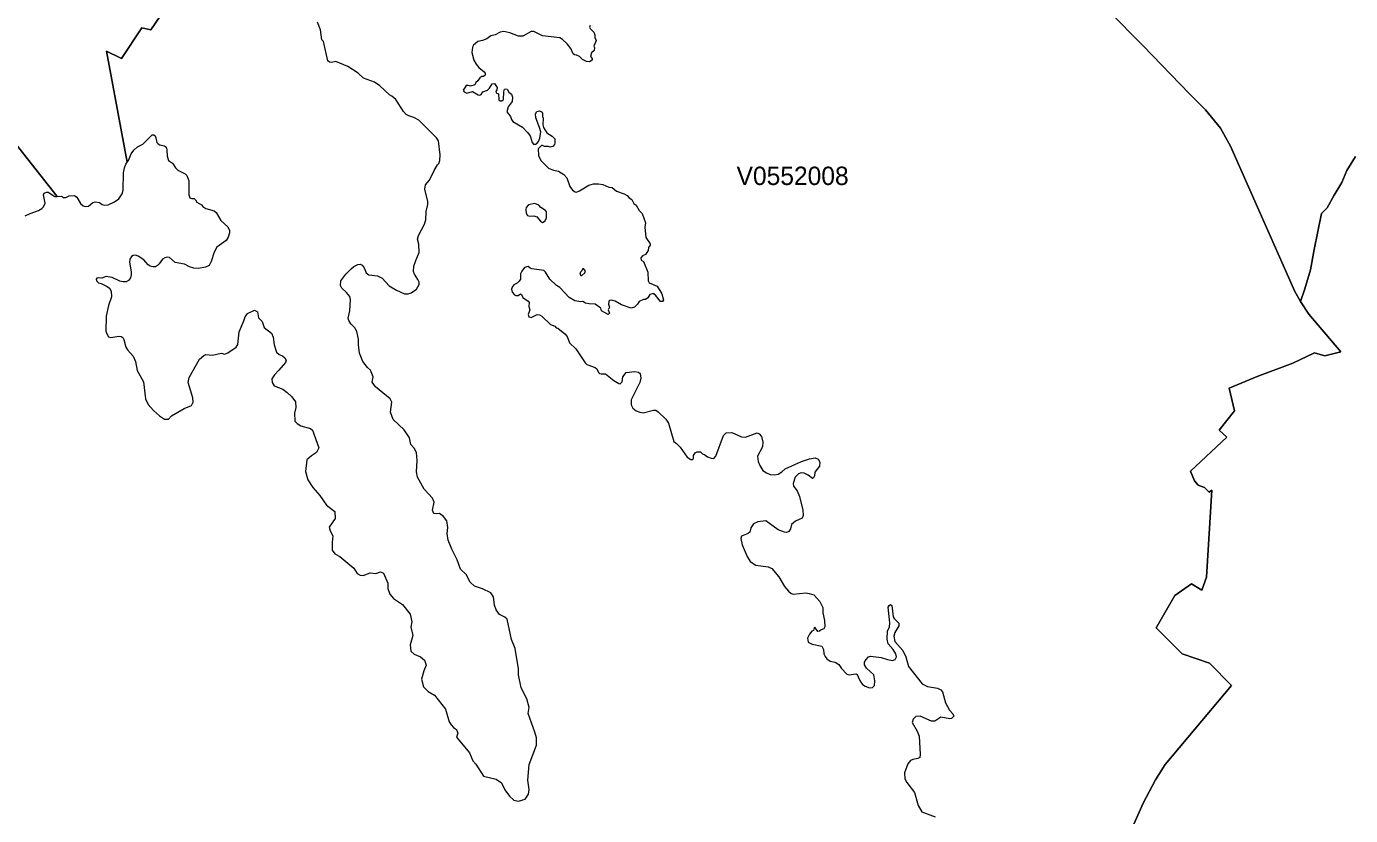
# Model space of a CAD drawing. Extents: x 369010 to 735936, y 6377141 to 6616555.
# Drawn here: x 475624 to 482827, y 6537752 to 6542045 of the extents above; entities that cross this region are included whole.
import ezdxf
from ezdxf.enums import TextEntityAlignment as Align

# ---------------------------------------------------------------- set-up
doc = ezdxf.new("R2010")
doc.units = 0
doc.header["$LTSCALE"] = 40
doc.layers.add('3', color=7, linetype='Continuous', lineweight=13)
doc.layers.add('4', color=7, linetype='Continuous')

msp = doc.modelspace()

# ---------------------------------------------------------------- linework, layer by layer
at = {"layer": '3'}
for points in [[(475164.64, 6541913.79), (475790.57, 6541120.86), (475815.23, 6541122.68), (475825.99, 6541114.9), (475839.06, 6541115.23), (475857.44, 6541123.34), (475886.4, 6541125), (475898.15, 6541115.56), (475919, 6541081.47), (475932.41, 6541069.39), (475946.64, 6541065.25), (475961.7, 6541067.57), (475985.37, 6541086.6), (475998.44, 6541090.9), (476022.28, 6541086.93), (476036.51, 6541077.17), (476048.92, 6541073.36), (476069.28, 6541074.02), (476103.71, 6541090.9), (476126.71, 6541108.11), (476144.92, 6541133.77), (476149.72, 6541153.63), (476152.86, 6541249.12), (476157.66, 6541275.77), (476165.6, 6541295.3), (476172.72, 6541306.06), (476059.35, 6541911.14), (476141.61, 6541870.43), (476252, 6542037.25), (476300.49, 6542027.16), (476639.61, 6542525.16)], [(476639.61, 6542525.16), (476300.49, 6542027.16), (476252, 6542037.25), (476141.61, 6541870.43), (476059.35, 6541911.14), (476172.72, 6541306.06), (476179.34, 6541316.15), (476194.57, 6541352.56), (476208.3, 6541372.92), (476228.99, 6541390.8), (476257.79, 6541403.87), (476307.77, 6541455.51), (476317.21, 6541455.84), (476323.83, 6541450.38), (476328.96, 6541438.96), (476333.42, 6541413.97), (476340.87, 6541406.19), (476348.98, 6541401.55), (476374.64, 6541396.09), (476383.74, 6541388.81), (476388.54, 6541373.25), (476388.87, 6541338.83), (476397.31, 6541316.48), (476419.65, 6541301.09), (476434.55, 6541275.11), (476447.79, 6541262.86), (476487.18, 6541242.67), (476496.94, 6541234.23), (476506.71, 6541204.6), (476507.54, 6541128.64), (476513.33, 6541112.91), (476524.75, 6541108.45), (476536, 6541108.78), (476544.61, 6541102.65), (476551.56, 6541089.91), (476576.88, 6541074.35), (476584.66, 6541065.25), (476600.55, 6541054.82), (476645.23, 6541041.42), (476656.32, 6541032.31), (476682.31, 6540989.12), (476719.38, 6540955.69), (476728.65, 6540935.83), (476728.65, 6540921.59), (476721.37, 6540899.08), (476710.77, 6540879.88), (476660.79, 6540844.47), (476646.23, 6540817.66), (476629.68, 6540767.18), (476617.6, 6540745.16), (476599.06, 6540734.74), (476559.67, 6540727.62), (476535.34, 6540730.1), (476511.84, 6540736.72), (476483.54, 6540752.61), (476433.39, 6540761.38), (476401.61, 6540787.7), (476389.86, 6540789.69), (476376.46, 6540786.71), (476365.04, 6540778.6), (476346.83, 6540753.94), (476337.73, 6540744.17), (476325.98, 6540737.88)], [(481468.52, 6537300.86), (481697.91, 6537818.39), (481765.93, 6537946.99), (481818.72, 6538029.24), (482178.53, 6538459.39), (482059.04, 6538580.21), (481911.57, 6538631.02), (481770.23, 6538773.85), (481871.69, 6538948.95), (481961.55, 6539012.01), (482018.16, 6538978.58), (482042.49, 6539049.25), (482072.11, 6539521.59), (482058.04, 6539511.33), (482032.39, 6539537.15), (481997.63, 6539549.89), (481977.11, 6539573.07), (481956.59, 6539625.86), (482154.37, 6539810.89), (482112, 6539849.13), (482195.58, 6539954.39), (482167.28, 6540076.53), (482318.88, 6540140.91), (482513.01, 6540213.07), (482630.36, 6540269.18), (482686.79, 6540252.46), (482774.84, 6540275.46), (482600.07, 6540479.7), (482555.05, 6540549.21), (482524.43, 6540602.83), (482173.73, 6541394.6), (482118.78, 6541491.59), (482038.51, 6541592.38), (481950.47, 6541679.27), (481699.23, 6541940.43), (481508.9, 6542132.42)], [(481508.9, 6542132.42), (481699.23, 6541940.43), (481950.47, 6541679.27), (482038.51, 6541592.38), (482118.78, 6541491.59), (482173.73, 6541394.6), (482524.43, 6540602.83), (482555.05, 6540549.21), (482578.22, 6540617.4), (482608.84, 6540720.84), (482629.2, 6540831.89), (482668.26, 6541026.85), (482700.03, 6541058.79), (482737.11, 6541127.64), (482779.14, 6541195.34), (482807.28, 6541261.7), (482854.45, 6541337.01)], [(477372.29, 6541826.57), (477307.75, 6541853.88), (477283.09, 6541849.74), (477272.66, 6541851.39), (477264.55, 6541857.85), (477240.06, 6541963.44), (477231.62, 6541973.2), (477223.84, 6542027.49), (477208.11, 6542067.71)], [(478712.21, 6541914.95), (478697.98, 6541901.21), (478693.35, 6541881.85), (478700.96, 6541871.75), (478700.96, 6541861.32), (478687.06, 6541852.55), (478670.84, 6541855.03), (478649.82, 6541865.46), (478631.78, 6541881.52), (478615.89, 6541889.46), (478605.63, 6541890.29), (478598.51, 6541896.08), (478584.61, 6541924.71), (478565.74, 6541951.52), (478540.26, 6541974.53), (478525.53, 6541982.47), (478430.53, 6541993.89), (478384.85, 6542016.9), (478369.79, 6542018.55), (478324.93, 6541992.24), (478301.43, 6541991.58), (478254.43, 6542011.1), (478220.5, 6542017.56), (478200.31, 6542013.75), (478173.66, 6542000.02), (478151.16, 6541993.89), (478128.32, 6541978.34), (478104.98, 6541968.24), (478080.49, 6541963.61), (478055.83, 6541943.58), (478050.69, 6541932.16), (478046.72, 6541903.86), (478057.31, 6541861.99), (478070.39, 6541839.15), (478084.62, 6541821.93), (478113.92, 6541798.93), (478120.37, 6541790.16), (478119.05, 6541779.73), (478110.77, 6541773.28), (478100.68, 6541772.61), (478090.58, 6541765.83), (478080.49, 6541748.45), (478068.9, 6541741), (478062.94, 6541728.42), (478039.27, 6541720.65), (478021.73, 6541725.11), (478013.62, 6541720.65), (477999.39, 6541697.81), (478005.68, 6541689.03), (478019.91, 6541682.25), (478050.86, 6541692.01), (478082.31, 6541673.81), (478091.08, 6541672.15), (478097.53, 6541675.46), (478105.97, 6541689.37), (478131.96, 6541697.81), (478142.55, 6541709.23), (478157.28, 6541732.89), (478169.53, 6541734.22), (478185.58, 6541713.69), (478183.59, 6541699.79), (478176.81, 6541691.35), (478178.63, 6541683.9), (478192.03, 6541678.28), (478193.52, 6541646.17), (478201.97, 6541640.38), (478210.74, 6541641.04), (478218.52, 6541647.82), (478220.5, 6541689.37), (478224.64, 6541703.1), (478232.09, 6541706.58), (478239.87, 6541704.26), (478248.31, 6541687.05), (478262.37, 6541677.28), (478268.83, 6541660.4), (478266.51, 6541636.4), (478245.16, 6541608.43), (478237.05, 6541580.13), (478258.07, 6541555.47), (478261.88, 6541538.26), (478270.65, 6541527.83), (478321.96, 6541498.04), (478349.26, 6541469.08), (478364.32, 6541449.22), (478375.25, 6541413.14), (478382.7, 6541405.19), (478392.46, 6541404.7), (478402.39, 6541409.33), (478410.5, 6541419.76), (478417.62, 6541437.47), (478422.25, 6541471.07), (478415.96, 6541494.9), (478394.94, 6541547.36), (478393.29, 6541570.37), (478400.74, 6541581.62), (478414.64, 6541585.43), (478425.56, 6541579.97), (478430.53, 6541572.85), (478430.53, 6541555.31), (478435.16, 6541545.54)], [(478690.7, 6542050.83), (478687.72, 6542041.23), (478691.53, 6542033.28), (478711.06, 6542013.59), (478716.85, 6542000.51), (478716.85, 6541984.96), (478723.14, 6541969.56), (478711.06, 6541938.12), (478714.86, 6541928.35), (478712.21, 6541914.95)], [(475617.79, 6541014.11), (475644.1, 6541027.85), (475690.11, 6541044.06), (475707.16, 6541054.16), (475717.58, 6541064.59), (475726.69, 6541083.79), (475716.92, 6541129.8), (475721.56, 6541138.9), (475732.98, 6541143.86), (475743.24, 6541143.53), (475777.99, 6541119.87), (475790.57, 6541120.86), (475164.64, 6541913.79)], [(477915.64, 6539319.18), (477911.67, 6539354.93), (477892.8, 6539379.09), (477871.29, 6539395.81), (477855.07, 6539393.16), (477841, 6539395.81), (477832.23, 6539413.35), (477841.66, 6539456.39), (477832.89, 6539477.9), (477787.87, 6539527.55), (477751.46, 6539593.59), (477745.34, 6539621.72), (477750.14, 6539683.62), (477746.66, 6539727.32), (477732.6, 6539750.15), (477715.55, 6539769.85), (477707.77, 6539806.1), (477678.31, 6539851.11), (477619.72, 6539905.89), (477604, 6539946.94), (477610.95, 6540001.72), (477602.01, 6540019.26), (477523.73, 6540083.98), (477505.19, 6540110.29), (477510.16, 6540138.76), (477496.42, 6540175.33), (477479.87, 6540190.06), (477453.72, 6540222.83), (477436.67, 6540267.35), (477430.22, 6540312.87), (477430.22, 6540343.98), (477421.28, 6540385.69), (477410.52, 6540406.21), (477389.51, 6540426.57), (477378.42, 6540444.44), (477374.28, 6540458.51), (477382.55, 6540497.41), (477387.69, 6540559.8), (477383.55, 6540575.19), (477365.01, 6540598.2), (477339.69, 6540620.71), (477331.91, 6540634.94), (477333.57, 6540660.26), (477361.37, 6540696.67), (477391, 6540727.29), (477405.56, 6540739.21), (477427.74, 6540750.63), (477438.83, 6540751.29), (477450.91, 6540745.99), (477461.33, 6540732.42), (477471.6, 6540704.12), (477485.99, 6540693.69), (477534.65, 6540689.22), (477560.14, 6540675.16), (477597.88, 6540633.28), (477636.44, 6540610.61), (477680.96, 6540590.75), (477700.32, 6540590.09), (477717.2, 6540595.22), (477746.33, 6540615.08), (477760.57, 6540642.06), (477760.57, 6540653.48), (477753.95, 6540669.03), (477734.58, 6540697.33), (477730.28, 6540711.24), (477731.6, 6540741.52), (477742.69, 6540772.14), (477761.39, 6540814.68), (477759.08, 6540860.19), (477751.96, 6540887.17), (477756.26, 6540908.19), (477790.36, 6540969.92), (477797.47, 6540992.43), (477798.96, 6541038.6), (477807.73, 6541076.01), (477808.4, 6541091.9), (477792.01, 6541159.42), (477794.99, 6541182.59), (477814.52, 6541207.25), (477831.9, 6541237.37), (477841.83, 6541262.2), (477859.37, 6541291.99), (477866.99, 6541299.6), (477873.44, 6541316.48), (477873.94, 6541346.94), (477865, 6541422.74), (477855.23, 6541439.95), (477758.25, 6541535.12), (477732.26, 6541549.68), (477704.63, 6541558.29), (477689.73, 6541567.06), (477674.67, 6541582.61), (477632.96, 6541647.33), (477612.44, 6541665.7), (477599.86, 6541672.65), (477547.07, 6541722.96), (477517.11, 6541741.5), (477457.03, 6541764.5), (477429.06, 6541791.15), (477372.29, 6541826.57)], [(478435.16, 6541545.54), (478433.84, 6541510.79), (478436.82, 6541496.06), (478455.52, 6541466.43), (478483.98, 6541447.89), (478498.22, 6541434.16), (478499.04, 6541410.66), (478497.39, 6541403.04), (478486.96, 6541392.12), (478473.06, 6541388.31), (478464.79, 6541391.79), (478442.11, 6541391.79), (478431.52, 6541398.08), (478425.23, 6541397.25), (478408.35, 6541380.04), (478410, 6541343.46), (478422.58, 6541316.65), (478464.45, 6541273.45), (478491.27, 6541263.03), (478518.08, 6541258.39), (478546.71, 6541240.02), (478563.59, 6541221.49), (478580.47, 6541175.31), (478594.71, 6541154.46), (478608.94, 6541145.19), (478616.88, 6541144.36), (478633.27, 6541150.65), (478683.42, 6541182.1), (478708.57, 6541189.71), (478735.38, 6541189.71), (478759.88, 6541185.9), (478792.15, 6541170.01), (478810.52, 6541169.52), (478833.2, 6541149.82), (478875.07, 6541135.09), (478891.29, 6541126.32), (478903.04, 6541113.41), (478918.1, 6541103.65), (478928.2, 6541082.3), (478941.6, 6541073.03), (478957.99, 6541044.56), (478974.37, 6541027.85), (478991.25, 6540977.04), (478987.45, 6540954.03), (478993.74, 6540897.76), (479016.41, 6540861.85), (479016.24, 6540854.56), (479008.63, 6540842.98), (479006.98, 6540826.1), (478992.25, 6540804.25), (478975.2, 6540796.8), (478965.93, 6540786.38), (478967.59, 6540774.13), (478980.66, 6540765.69), (479004.66, 6540707.43), (479005.98, 6540661.42), (479011.45, 6540650.5), (479055.8, 6540631.63), (479079.8, 6540589.59), (479089.73, 6540556.99), (479083.94, 6540549.04), (479073.01, 6540548.55), (479046.2, 6540583.3), (479040.24, 6540586.28), (479036.11, 6540591.74), (479014.59, 6540587.11), (479003.67, 6540568.74), (478991.09, 6540559.47), (478980.66, 6540559.47), (478957.99, 6540548.55), (478948.22, 6540533.49), (478931.18, 6540518.42), (478913.96, 6540511.64), (478860.34, 6540530.18), (478826.58, 6540549.87), (478807.05, 6540555.5), (478797.78, 6540554.5), (478792.48, 6540550.7), (478790.66, 6540534.97), (478795.13, 6540518.76), (478789.01, 6540503.86), (478795.63, 6540485.49), (478789.17, 6540478.54), (478752.6, 6540497.07), (478747.96, 6540513.29), (478718.17, 6540534.31), (478685.07, 6540535.64), (478665.21, 6540540.27), (478650.48, 6540548.55), (478639.72, 6540547.39), (478606.62, 6540553.18), (478577.16, 6540569.9), (478525.03, 6540624.84), (478507.32, 6540635.77), (478470.58, 6540669.36), (478447.41, 6540709.08), (478439.13, 6540716.7), (478374.25, 6540726.3), (478365.15, 6540729.28), (478352.9, 6540738.54)], [(482854.45, 6541337.01), (482807.28, 6541261.7), (482779.14, 6541195.34), (482737.11, 6541127.64), (482700.03, 6541058.79), (482668.26, 6541026.85), (482629.2, 6540831.89), (482608.84, 6540720.84), (482578.22, 6540617.4), (482555.05, 6540549.21), (482600.07, 6540479.7), (482774.84, 6540275.46), (482686.79, 6540252.46), (482630.36, 6540269.18), (482513.01, 6540213.07), (482318.88, 6540140.91), (482167.28, 6540076.53), (482195.58, 6539954.39), (482112, 6539849.13), (482154.37, 6539810.89), (481956.59, 6539625.86), (481977.11, 6539573.07), (481997.63, 6539549.89), (482032.39, 6539537.15), (482058.04, 6539511.33), (482072.11, 6539521.59), (482042.49, 6539049.25), (482018.16, 6538978.58), (481961.55, 6539012.01), (481871.69, 6538948.95), (481770.23, 6538773.85), (481911.57, 6538631.02), (482059.04, 6538580.21), (482178.53, 6538459.39), (481818.72, 6538029.24), (481765.93, 6537946.99), (481697.91, 6537818.39), (481468.52, 6537300.86)], [(476325.98, 6540737.88), (476312.41, 6540736.89), (476297.68, 6540740.86), (476285.59, 6540747.65), (476261.93, 6540774.62), (476232.3, 6540795.81), (476216.74, 6540800.61), (476204, 6540798.46), (476194.9, 6540792.83), (476186.79, 6540778.93), (476184.64, 6540764.2), (476194.73, 6540709.08), (476194.73, 6540694.35), (476189.93, 6540677.14), (476179.67, 6540663.24), (476166.6, 6540655.13), (476150.71, 6540655.79), (476132.83, 6540658.94), (476089.97, 6540679.46), (476057.53, 6540684.59), (476035.19, 6540675.49), (476015.16, 6540677.8), (476007.22, 6540674.83), (476004.07, 6540669.69), (476005.07, 6540660.26), (476016.32, 6540651.16), (476031.05, 6540647.35), (476063.49, 6540630.97), (476075.74, 6540620.71), (476085.17, 6540604.98), (476087.65, 6540573.87), (476070.44, 6540527.03), (476058.36, 6540469.77), (476056.7, 6540388.01), (476063.32, 6540368.48), (476070.44, 6540356.73), (476083.84, 6540352.26), (476126.38, 6540360.37), (476139.95, 6540359.04), (476148.06, 6540353.09), (476154.52, 6540342.49), (476165.77, 6540300.46), (476174.04, 6540286.22), (476205.16, 6540252.13), (476218.23, 6540221.84), (476226.34, 6540172.69), (476261.43, 6540112.44), (476271.36, 6540018.27), (476286.09, 6539988.81), (476314.72, 6539955.05), (476348.49, 6539926.91), (476375.13, 6539908.71), (476396.15, 6539908.71), (476413.03, 6539926.91), (476482.54, 6539966.3), (476522.6, 6539983.18), (476531.7, 6540001.39), (476530.21, 6540025.22), (476503.56, 6540108.8), (476508.53, 6540135.61), (476566.12, 6540234.58), (476588.8, 6540255.27), (476599.72, 6540260.9), (476636.79, 6540256.6), (476683.13, 6540266.69), (476703.66, 6540262.89), (476719.88, 6540269.01), (476765.72, 6540299.79), (476774.33, 6540314.85), (476780.78, 6540383.04), (476807.43, 6540443.12), (476813.72, 6540464.64), (476827.45, 6540482.84), (476865.02, 6540500.72), (476881.91, 6540491.94), (476885.88, 6540459.17), (476905.74, 6540438.98), (476917.82, 6540407.04), (476957.21, 6540375.59), (476966.64, 6540355.4), (476972.6, 6540312.87), (476983.69, 6540272.15), (476999.58, 6540260.24), (477017.45, 6540253.78), (477030.36, 6540242.69), (477036.32, 6540229.95), (477033.18, 6540217.04), (476997.1, 6540175), (476973.26, 6540150.51), (476959.86, 6540128.33), (476960.52, 6540108.14), (476971.94, 6540089.44), (477019.77, 6540071.89), (477042.61, 6540054.35), (477068.1, 6540030.85), (477088.29, 6540003.38), (477090.27, 6539972.43), (477081.5, 6539940.65), (477084.15, 6539898.28), (477097.56, 6539884.21)], [(478352.9, 6540738.54), (478332.88, 6540733.41), (478318.15, 6540714.05), (478311.86, 6540699.82), (478311.86, 6540669.53), (478304.74, 6540658.61), (478293.65, 6540648.51), (478275.78, 6540639.08), (478266.02, 6540626.66), (478262.71, 6540615.58), (478266.84, 6540599.02), (478278.26, 6540585.78), (478286.7, 6540580.82), (478299.45, 6540580.49), (478311.03, 6540590.25), (478316.66, 6540587.11), (478323.78, 6540571.05), (478354.23, 6540550.2), (478358.86, 6540543.91), (478357.87, 6540522.07), (478362.5, 6540503.69), (478353.73, 6540477.21), (478357.54, 6540464.64), (478370.28, 6540461.82), (478401.73, 6540478.21), (478414.8, 6540476.39), (478426.89, 6540468.94), (478474.22, 6540424.09), (478498.88, 6540415.32), (478505.5, 6540406.05), (478513.94, 6540402.74), (478552.5, 6540372.95), (478565.08, 6540357.39), (478578.49, 6540323.46), (478613.24, 6540291.19), (478664.22, 6540214.89), (478672.99, 6540205.95), (478717.84, 6540189.24), (478726.94, 6540181.46), (478736.05, 6540161.6), (478742.34, 6540156.8), (478749.95, 6540154.32), (478773.78, 6540155.8), (478819.46, 6540118.9), (478846.77, 6540102.68), (478854.71, 6540101.19), (478863.98, 6540110.95), (478868.12, 6540138.59), (478887.32, 6540161.6), (478933.33, 6540167.39), (478953.19, 6540164.91), (478963.28, 6540156.47), (478967.09, 6540131.97), (478961.63, 6540108.31), (478913.47, 6540013.47), (478912.97, 6539986.99), (478923.4, 6539967.79), (478940.94, 6539953.23), (478959.97, 6539945.78), (478979.17, 6539942.8), (479035.77, 6539957.37), (479048.19, 6539956.54), (479061.43, 6539947.77), (479102.31, 6539908.71), (479116.04, 6539886.7), (479145.17, 6539787.72), (479160.07, 6539776.8), (479179.6, 6539756.11), (479217.99, 6539701.83), (479237.85, 6539689.75), (479248.78, 6539689.75), (479252.92, 6539696.37), (479253.25, 6539710.93), (479262.02, 6539725.16), (479273.27, 6539730.96), (479290.65, 6539730.13), (479301.9, 6539719.21), (479314.48, 6539715.07), (479329.38, 6539704.31), (479349.74, 6539696.03), (479363.97, 6539693.88), (479374.73, 6539707.62), (479415.11, 6539820.33), (479429.67, 6539834.56), (479461.62, 6539835.39), (479514.41, 6539813.21), (479535.27, 6539810.73), (479598.65, 6539834.89), (479610.57, 6539829.1), (479621.82, 6539814.54), (479629.44, 6539783.75), (479628.94, 6539758.76), (479601.14, 6539706.3), (479604.78, 6539678.82), (479613.55, 6539655.65), (479629.77, 6539628.51), (479649.79, 6539615.6), (479669.65, 6539608.15), (479692.66, 6539606.17), (479713.02, 6539609.81)], [(477097.56, 6539884.21), (477116.42, 6539872.13), (477169.55, 6539858.06), (477179.65, 6539849.29), (477215.23, 6539752.47), (477202.49, 6539726.32), (477175.51, 6539709.44), (477149.36, 6539687.93), (477141.91, 6539623.38), (477155.48, 6539579.02), (477181.63, 6539537.32), (477220.69, 6539492.96), (477255.61, 6539441.16), (477301.79, 6539406.07), (477304.44, 6539368.5), (477271.5, 6539321.33), (477275.64, 6539301.14), (477291.69, 6539273.01), (477286.4, 6539238.09), (477287.72, 6539195.72), (477301.79, 6539176.19), (477329.26, 6539162.12), (477405.89, 6539096.91), (477424.1, 6539068.61), (477438.83, 6539059.18), (477456.37, 6539057.85), (477493.28, 6539071.92), (477524.89, 6539068.61), (477550.54, 6539078.04), (477565.93, 6539070.6), (477590.76, 6539016.81), (477590.1, 6538988.01), (477601.52, 6538956.4), (477621.71, 6538932.9), (477670.7, 6538899.3), (477712.4, 6538848.16), (477719.85, 6538805.13), (477716.05, 6538776.66), (477725.48, 6538731.64), (477711.41, 6538680.5), (477714.72, 6538646.24), (477732.93, 6538629.53), (477767.19, 6538616.12), (477788.7, 6538596.59), (477798.14, 6538569.61), (477786.05, 6538539.49), (477773.14, 6538492.99), (477783.9, 6538452.11), (477810.22, 6538426.45), (477843.81, 6538406.26), (477902.9, 6538330.96), (477923.75, 6538262.44), (477934.18, 6538244.9), (477947.09, 6538231.49), (477963.8, 6538220.07), (477971.25, 6538199.88), (477963.14, 6538177.7), (478035.14, 6538092.96), (478052.51, 6538049.27), (478068.07, 6538031.23), (478110.28, 6537966.68), (478178.96, 6537949.8), (478207.76, 6537929.61), (478227.29, 6537892.04), (478252.11, 6537857.12), (478275.61, 6537834.94), (478299.94, 6537830.14), (478336.85, 6537840.24), (478355.72, 6537867.88), (478358.37, 6537894.03), (478351.58, 6537945.17), (478358.37, 6538029.74), (478398.09, 6538134.67), (478398.09, 6538175.05), (478389.98, 6538205.34), (478352.9, 6538306.13), (478359.03, 6538339.9), (478346.95, 6538386.24), (478316, 6538446.65), (478299.94, 6538517.32), (478299.94, 6538549.59), (478283.06, 6538661.14), (478262.87, 6538708.8), (478238.71, 6538820.35), (478226.63, 6538830.45), (478198.32, 6538846.01), (478179.62, 6538870.17), (478171.02, 6538895.82), (478165.72, 6538941.5), (478150.82, 6538963.68), (478105.81, 6538984.53), (478061.45, 6539000.59), (478037.29, 6539021.44), (478015.77, 6539062.49), (477986.15, 6539092.11), (477968.11, 6539143.09), (477938.48, 6539200.85), (477918.95, 6539249.34), (477913, 6539286.25), (477915.64, 6539319.18)], [(479713.02, 6539609.81), (479733.7, 6539622.72), (479751.58, 6539638.94), (479839.79, 6539678.49), (479883.49, 6539693.06), (479914.6, 6539697.52), (479930.82, 6539690.57), (479940.42, 6539674.68), (479937.94, 6539653), (479912.95, 6539619.74), (479910.96, 6539599.88), (479905.99, 6539589.45), (479900.53, 6539586.47), (479877.2, 6539604.35), (479854.03, 6539614.77), (479838.14, 6539616.43), (479823.24, 6539611.46), (479806.53, 6539593.26), (479794.94, 6539557.84), (479797.42, 6539544.1), (479816.95, 6539518.28), (479829.53, 6539487.83), (479847.41, 6539413.02), (479849.39, 6539384.72), (479844.1, 6539369.83), (479807.35, 6539352.78), (479786.17, 6539336.06), (479780.38, 6539311.9), (479772.1, 6539297.83), (479759.52, 6539291.54), (479747.61, 6539292.87), (479713.84, 6539306.11), (479645.66, 6539354.77), (479603.29, 6539350.63), (479579.12, 6539338.22), (479564.06, 6539316.87), (479559.1, 6539294.03), (479550, 6539285.75), (479513.75, 6539271.52), (479510.11, 6539258.28), (479516.73, 6539225.01), (479544.2, 6539160.96), (479561.25, 6539133.98), (479591.54, 6539113.96), (479658.57, 6539105.68), (479679.75, 6539095.26), (479716.99, 6539049.91), (479748.27, 6538997.77), (479768.63, 6538972.12), (479783.69, 6538959.21), (479795.6, 6538955.9), (479863.13, 6538962.85), (479882.16, 6538959.54), (479906.66, 6538952.09), (479939.26, 6538917.17), (479957.13, 6538883.08), (479956.64, 6538855.61), (479965.74, 6538813.24), (479966.57, 6538778.98), (479961.6, 6538768.22), (479947.54, 6538762.43), (479937.94, 6538754.15), (479928.83, 6538753.32), (479912.61, 6538776.16), (479908.48, 6538774.01), (479905.5, 6538757.79), (479896.4, 6538754.15), (479882.99, 6538739.09), (479872.23, 6538717.08), (479876.37, 6538695.07), (479898.88, 6538684.97), (479950.51, 6538673.39), (479960.45, 6538655.51), (479962.6, 6538632.51), (479969.22, 6538616.78), (479978.82, 6538604.21), (479995.86, 6538591.46), (480023.67, 6538587.16), (480042.87, 6538574.25), (480057.43, 6538552.73), (480087.72, 6538520.63), (480100.3, 6538518.14), (480135.22, 6538523.11), (480142.17, 6538519.47), (480148.95, 6538506.89), (480159.71, 6538483.72), (480172.62, 6538465.35), (480185.86, 6538455.42), (480210.85, 6538447.47), (480227.07, 6538448.63), (480237.5, 6538459.89), (480238.33, 6538484.88), (480233.69, 6538516.98), (480193.47, 6538554.39), (480182.22, 6538571.77), (480182.22, 6538586), (480191.82, 6538600.89), (480205.39, 6538615.96), (480215.49, 6538618.77), (480273.74, 6538611.98)], [(480273.74, 6538611.98), (480308.33, 6538600.73), (480334.98, 6538596.1), (480349.05, 6538600.23), (480357.32, 6538614.47), (480354.01, 6538631.84), (480338.29, 6538656.01), (480311.98, 6538686.3), (480305.85, 6538711.78), (480308.67, 6538757.46), (480318.76, 6538776.66), (480321.24, 6538800.82), (480311.98, 6538885.23), (480317.77, 6538895.16), (480324.06, 6538899.3), (480332.33, 6538895.16), (480339.45, 6538833.26), (480344.08, 6538824.16), (480369.41, 6538799.33), (480369.41, 6538784.27), (480347.39, 6538748.52), (480342.76, 6538727.34), (480347.89, 6538699.04), (480391.91, 6538650.38), (480408.13, 6538614.96), (480423.03, 6538562.5), (480495.85, 6538468.99), (480526.3, 6538453.93), (480580.59, 6538444), (480598.46, 6538436.05), (480606.9, 6538425.3), (480622.63, 6538365.38), (480644.64, 6538325.83), (480663.34, 6538305.47), (480669.3, 6538293.39), (480655.56, 6538279.65), (480646.79, 6538278), (480598.96, 6538286.27), (480565.69, 6538264.59), (480547.32, 6538264.59), (480484.93, 6538292.89), (480462.09, 6538290.08), (480447.19, 6538276.34), (480442.89, 6538258.8), (480470.03, 6538210.64), (480479.63, 6538183.99), (480485.75, 6538084.19), (480483.27, 6538068.3), (480473.84, 6538062.51), (480445.04, 6538057.38), (480432.63, 6538051.26), (480418.89, 6538032.55), (480401.35, 6537984.72), (480402.67, 6537951.79), (480413.93, 6537931.76), (480454.31, 6537877.81), (480475.49, 6537806.14), (480494.2, 6537771.22), (480567.02, 6537744.58)]]:
    msp.add_lwpolyline(points, dxfattribs=at)
for points in [[(478432.02, 6540978.69), (478446.25, 6540987.46), (478453.37, 6541003.52), (478452.54, 6541035.79), (478447.08, 6541043.24), (478421.92, 6541060.12), (478411, 6541072.7), (478388.82, 6541082.3), (478354.39, 6541075.51), (478343.14, 6541060.95), (478340.66, 6541048.7), (478342.64, 6541029.83), (478350.26, 6541016.92), (478362.83, 6541012.62), (478384.19, 6541014.44), (478401.07, 6541009.81), (478419.77, 6540985.81)], [(478655.28, 6540728.45), (478649.32, 6540725.47), (478645.68, 6540716.2), (478637.24, 6540708.75), (478634.76, 6540698.16), (478639.72, 6540691.04), (478645.18, 6540690.22), (478662.4, 6540704.12), (478664.88, 6540713.39)]]:
    msp.add_lwpolyline(points, close=True, dxfattribs=at)

# ---------------------------------------------------------------- texts
at = {"layer": '4'}
msp.add_text('V0552008', height=100, dxfattribs=at).set_placement((479791.88, 6541182.49), align=Align.CENTER)

doc.saveas('drawing.dxf')
